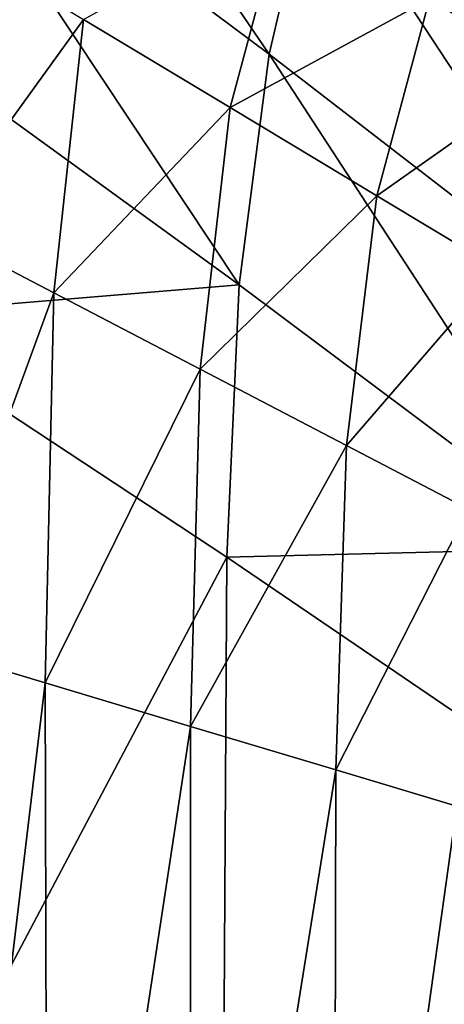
# Model space of a CAD drawing. Header units: millimetres. Extents: x 2387 to 13955, y -4964 to 364.
# Tile 464 of 656: x 6275 to 6308, y -2988 to -2913. Entities that reach past the tile are written whole.
import ezdxf

# ---------------------------------------------------------------- set-up
doc = ezdxf.new("R2010")
doc.units = ezdxf.units.MM
doc.header["$MEASUREMENT"] = 0
doc.layers.add('Predefinito', color=7, linetype='Continuous', true_color=0x000000)

msp = doc.modelspace()

# ---------------------------------------------------------------- linework, layer by layer
at = {"layer": 'Predefinito'}
for points in [[(6270.193, -2880.331, 730.455), (6266.683, -2895.173, 730.455), (6294.377, -2915.855, 608.078)], [(6294.377, -2915.855, 608.078), (6297.829, -2901.014, 608.078), (6270.193, -2880.331, 730.455)], [(6302.325, -2888.458, 608.078), (6297.829, -2901.014, 608.078), (6324.669, -2921.697, 485.701)], [(6324.669, -2921.697, 485.701), (6329.334, -2909.141, 485.701), (6302.325, -2888.458, 608.078)], [(6266.683, -2895.173, 730.455), (6264.36, -2913.332, 730.45), (6292.105, -2933.442, 608.077)], [(6292.105, -2933.442, 608.077), (6294.377, -2915.855, 608.078), (6266.683, -2895.173, 730.455)], [(6297.829, -2901.014, 608.078), (6294.377, -2915.855, 608.078), (6321.159, -2936.538, 485.702)], [(6321.159, -2936.538, 485.702), (6324.669, -2921.697, 485.701), (6297.829, -2901.014, 608.078)], [(6295.46, -2904.798, 12.171), (6291.405, -2919.922, 12.171), (6280.226, -2913.192, 12.171)], [(6291.405, -2919.922, 12.171), (6295.46, -2904.798, 12.171), (6306.608, -2911.606, 12.171)], [(6321.848, -2904.613, 12.171), (6315.898, -2917.279, 12.171), (6306.608, -2911.606, 12.171)], [(6268.641, -2929.19, 12.171), (6270.91, -2907.583, 12.171), (6280.226, -2913.192, 12.171)], [(6306.608, -2911.606, 12.171), (6302.584, -2926.653, 12.171), (6291.405, -2919.922, 12.171)], [(6302.584, -2926.653, 12.171), (6306.608, -2911.606, 12.171), (6315.898, -2917.279, 12.171)], [(6292.105, -2933.442, 608.077), (6264.36, -2913.332, 730.45), (6263.254, -2935.844, 730.436)], [(6280.226, -2913.192, 12.171), (6277.948, -2934.051, 12.171), (6268.641, -2929.19, 12.171)], [(6277.948, -2934.051, 12.171), (6280.226, -2913.192, 12.171), (6291.405, -2919.922, 12.171)], [(6294.377, -2915.855, 608.078), (6292.105, -2933.442, 608.077), (6318.938, -2953.551, 485.704)], [(6318.938, -2953.551, 485.704), (6321.159, -2936.538, 485.702), (6294.377, -2915.855, 608.078)], [(6315.898, -2917.279, 12.171), (6311.9, -2932.261, 12.171), (6302.584, -2926.653, 12.171)], [(6291.405, -2919.922, 12.171), (6289.115, -2939.884, 12.171), (6277.948, -2934.051, 12.171)], [(6289.115, -2939.884, 12.171), (6291.405, -2919.922, 12.171), (6302.584, -2926.653, 12.171)], [(6302.584, -2926.653, 12.171), (6300.283, -2945.717, 12.171), (6289.115, -2939.884, 12.171)], [(6300.283, -2945.717, 12.171), (6302.584, -2926.653, 12.171), (6311.9, -2932.261, 12.171)], [(6268.062, -2961.072, 12.171), (6268.641, -2929.19, 12.171), (6277.948, -2934.051, 12.171)], [(6311.9, -2932.261, 12.171), (6309.589, -2950.578, 12.171), (6300.283, -2945.717, 12.171)], [(6263.254, -2935.844, 730.436), (6291.151, -2954.234, 608.074), (6292.105, -2933.442, 608.077)], [(6318.938, -2953.551, 485.704), (6292.105, -2933.442, 608.077), (6291.151, -2954.234, 608.074)], [(6277.948, -2934.051, 12.171), (6277.299, -2963.839, 12.171), (6268.062, -2961.072, 12.171)], [(6277.299, -2963.839, 12.171), (6277.948, -2934.051, 12.171), (6289.115, -2939.884, 12.171)], [(6291.151, -2954.234, 608.074), (6263.254, -2935.844, 730.436), (6262.59, -3008.288, 730.41)], [(6289.115, -2939.884, 12.171), (6288.383, -2967.159, 12.171), (6277.299, -2963.839, 12.171)], [(6288.383, -2967.159, 12.171), (6289.115, -2939.884, 12.171), (6300.283, -2945.717, 12.171)], [(6300.283, -2945.717, 12.171), (6299.468, -2970.479, 12.171), (6288.383, -2967.159, 12.171)], [(6299.468, -2970.479, 12.171), (6300.283, -2945.717, 12.171), (6309.589, -2950.578, 12.171)], [(6309.589, -2950.578, 12.171), (6308.705, -2973.246, 12.171), (6299.468, -2970.479, 12.171)], [(6291.151, -2954.234, 608.074), (6318.137, -2972.624, 485.712), (6318.938, -2953.551, 485.704)], [(6262.59, -3008.288, 730.41), (6290.755, -3022.947, 608.071), (6291.151, -2954.234, 608.074)], [(6318.137, -2972.624, 485.712), (6291.151, -2954.234, 608.074), (6290.755, -3022.947, 608.071)], [(6268.421, -3038.071, 12.171), (6268.062, -2961.072, 12.171), (6277.299, -2963.839, 12.171)], [(6277.299, -2963.839, 12.171), (6277.507, -3038.762, 12.171), (6268.421, -3038.071, 12.171)], [(6277.507, -3038.762, 12.171), (6277.299, -2963.839, 12.171), (6288.383, -2967.159, 12.171)], [(6288.383, -2967.159, 12.171), (6288.409, -3039.592, 12.171), (6277.507, -3038.762, 12.171)], [(6288.409, -3039.592, 12.171), (6288.383, -2967.159, 12.171), (6299.468, -2970.479, 12.171)], [(6299.468, -2970.479, 12.171), (6299.311, -3040.422, 12.171), (6288.409, -3039.592, 12.171)], [(6299.311, -3040.422, 12.171), (6299.468, -2970.479, 12.171), (6308.705, -2973.246, 12.171)], [(6290.755, -3022.947, 608.071), (6318.006, -3037.605, 485.733), (6318.137, -2972.624, 485.712)], [(6308.705, -2973.246, 12.171), (6308.397, -3041.114, 12.171), (6299.311, -3040.422, 12.171)]]:
    msp.add_3dface(points, dxfattribs=at)

doc.saveas('drawing.dxf')
